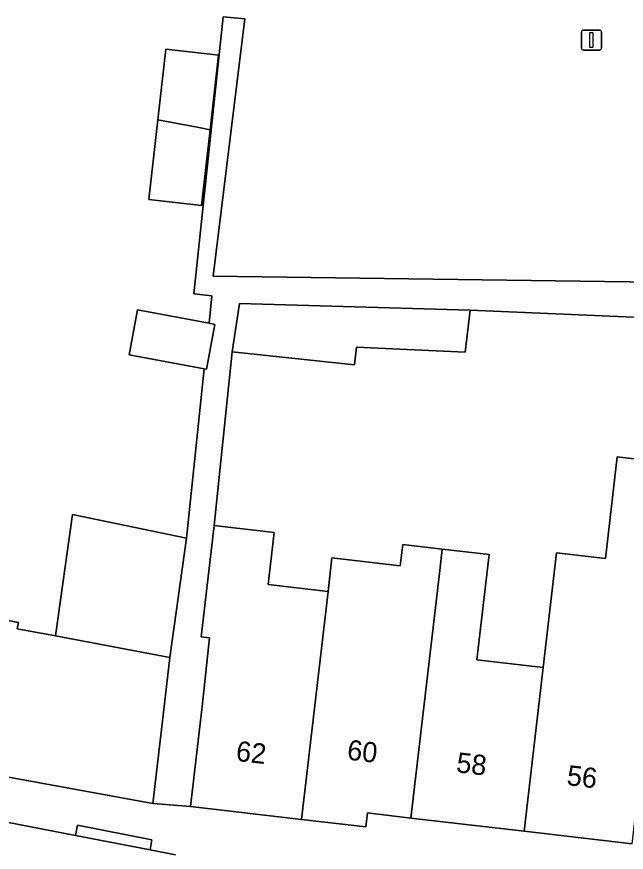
# Model space of a CAD drawing. Extents: x 161692 to 162379, y 380760 to 381678.
# Drawn here: x 161837.95 to 161868.24, y 381413.37 to 381454.91 of the extents above; entities that cross this region are included whole.
import ezdxf

# ---------------------------------------------------------------- set-up
doc = ezdxf.new("R2010")
doc.units = 0
for name, color, linetype in [('IMGEO_Erf', 7, 'Continuous'), ('IMGEO_Lichtmast', 7, 'Continuous'), ('IMGEO_Pand', 7, 'Continuous'), ('IMGEO_Pand_nummerreeks', 7, 'Continuous'), ('IMGEO_Parkeervlak_open', 7, 'Continuous'), ('IMGEO_Voetpad_open', 7, 'Continuous')]:
    doc.layers.add(name, color=color, linetype=linetype)

msp = doc.modelspace()

# ---------------------------------------------------------------- linework, layer by layer
at = {"layer": 'IMGEO_Erf'}
for points in [[(161830.825, 381426.148), (161838.032, 381424.797), (161837.972, 381424.477), (161839.87, 381424.122), (161840.715, 381430.163), (161846.385, 381428.979), (161847.271, 381437.405), (161843.538, 381438.104), (161843.955, 381440.332), (161847.508, 381439.667), (161847.652, 381441.03), (161846.759, 381441.123), (161848.207, 381454.905), (161849.282, 381454.799), (161847.706, 381442.007), (161879.319, 381441.58)], [(161869.733, 381439.924), (161860.477, 381440.31), (161860.235, 381438.231), (161854.831, 381438.47), (161854.73, 381437.603), (161848.664, 381438.246), (161847.76, 381429.611), (161848.171, 381429.561), (161850.748, 381429.262), (161850.448, 381426.68), (161853.419, 381426.335), (161853.613, 381428.004), (161857.012, 381427.61), (161857.135, 381428.67), (161859.097, 381428.442), (161861.422, 381428.172), (161860.813, 381422.939), (161864.104, 381422.556), (161864.766, 381428.252), (161867.205, 381427.969), (161867.793, 381433.025), (161870.722, 381432.685)]]:
    msp.add_lwpolyline(points, dxfattribs=at)
msp.add_lwpolyline([(161847.562, 381449.285), (161847.137, 381445.519), (161844.522, 381445.815), (161844.969, 381449.771), (161845.367, 381453.286), (161847.416, 381453.055), (161847.982, 381452.992)], close=True, dxfattribs=at)
at = {"layer": 'IMGEO_Lichtmast'}
for p, q in [((161866.113, 381454.243), (161866.903, 381454.243)), ((161866.903, 381454.243), (161866.113, 381454.243)), ((161866.013, 381453.343), (161866.013, 381454.143)), ((161866.013, 381454.143), (161866.013, 381453.343)), ((161867.003, 381454.143), (161867.003, 381453.343)), ((161867.003, 381453.343), (161867.003, 381454.143)), ((161866.903, 381453.243), (161866.113, 381453.243)), ((161866.113, 381453.243), (161866.903, 381453.243))]:
    msp.add_line(p, q, dxfattribs=at)
msp.add_lwpolyline([(161866.433, 381454.118), (161866.583, 381454.118), (161866.583, 381453.368), (161866.433, 381453.368), (161866.433, 381454.118)], dxfattribs=at)
for centre, start, end in [((161866.113, 381454.143), 90, 180), ((161866.113, 381454.143), 90, 180), ((161866.903, 381454.143), 0, 90), ((161866.903, 381454.143), 360, 90), ((161866.113, 381453.343), 180, 270), ((161866.113, 381453.343), 180, 270), ((161866.903, 381453.343), 270, 0), ((161866.903, 381453.343), 270, 0)]:
    msp.add_arc(centre, 0.1, start, end, dxfattribs=at)
at = {"layer": 'IMGEO_Pand'}
for points in [[(161844.969, 381449.771), (161846.646, 381449.457), (161847.001, 381449.39), (161847.562, 381449.285), (161847.982, 381452.992), (161847.416, 381453.055), (161845.367, 381453.286)], [(161847.562, 381449.285), (161847.001, 381449.39), (161846.646, 381449.457), (161844.969, 381449.771), (161844.522, 381445.815), (161847.137, 381445.519)], [(161849.023, 381440.655), (161848.664, 381438.246), (161854.73, 381437.603), (161854.831, 381438.47), (161860.235, 381438.231), (161860.477, 381440.31)], [(161847.8, 381439.612), (161847.508, 381439.667), (161843.955, 381440.332), (161843.538, 381438.104), (161847.271, 381437.405), (161847.383, 381437.384)], [(161869.807, 381424.816), (161870.722, 381432.685), (161867.793, 381433.025), (161867.205, 381427.969), (161864.766, 381428.252), (161864.104, 381422.556), (161863.158, 381414.417), (161868.525, 381413.793), (161869.472, 381421.933)], [(161839.87, 381424.122), (161845.561, 381423.056), (161846.385, 381428.979), (161840.715, 381430.163)], [(161853.419, 381426.335), (161850.448, 381426.68), (161850.748, 381429.262), (161848.171, 381429.561), (161847.76, 381429.611), (161847.112, 381424.07), (161847.53, 381424.021), (161847.16, 381420.607), (161846.583, 381415.64), (161852.101, 381414.999)], [(161845.561, 381423.056), (161839.87, 381424.122), (161837.972, 381424.477), (161838.032, 381424.797), (161830.825, 381426.148), (161817.545, 381428.637), (161816.537, 381423.295), (161816.847, 381423.228), (161817.506, 381422.296), (161817.439, 381421.959), (161820.332, 381421.427), (161820.124, 381420.288), (161844.717, 381415.786), (161845.294, 381420.753)], [(161858.973, 381427.382), (161859.097, 381428.442), (161857.135, 381428.67), (161857.012, 381427.61), (161853.613, 381428.004), (161853.419, 381426.335), (161852.101, 381414.999), (161855.298, 381414.628), (161855.379, 381415.32), (161857.542, 381415.069)], [(161863.158, 381414.417), (161864.104, 381422.556), (161860.813, 381422.939), (161861.422, 381428.172), (161859.097, 381428.442), (161858.973, 381427.382), (161857.542, 381415.069)]]:
    msp.add_lwpolyline(points, close=True, dxfattribs=at)
at = {"layer": 'IMGEO_Parkeervlak_open'}
msp.add_lwpolyline([(161845.833, 381413.244), (161844.576, 381413.488), (161840.875, 381414.205), (161835.737, 381415.201), (161817.204, 381418.777), (161816.017, 381419.015)], dxfattribs=at)
at = {"layer": 'IMGEO_Voetpad_open'}
for points in [[(161879.319, 381441.58), (161847.706, 381442.007), (161849.282, 381454.799), (161848.207, 381454.905), (161846.759, 381441.123), (161847.652, 381441.03), (161847.508, 381439.667), (161847.8, 381439.612), (161847.383, 381437.384), (161847.271, 381437.405), (161846.385, 381428.979), (161845.561, 381423.056), (161845.294, 381420.753), (161844.717, 381415.786), (161846.583, 381415.64), (161847.16, 381420.607), (161847.53, 381424.021), (161847.112, 381424.07), (161847.76, 381429.611), (161848.664, 381438.246), (161849.023, 381440.655), (161860.477, 381440.31), (161869.733, 381439.924)], [(161868.525, 381413.793), (161863.158, 381414.417), (161857.542, 381415.069), (161855.379, 381415.32), (161855.298, 381414.628), (161852.101, 381414.999), (161846.583, 381415.64), (161844.717, 381415.786), (161820.124, 381420.288)], [(161816.017, 381419.015), (161817.204, 381418.777), (161835.737, 381415.201), (161840.875, 381414.205), (161840.974, 381414.708), (161844.673, 381413.982), (161844.576, 381413.488), (161845.833, 381413.244)]]:
    msp.add_lwpolyline(points, dxfattribs=at)
msp.add_lwpolyline([(161844.576, 381413.488), (161844.673, 381413.982), (161840.974, 381414.708), (161840.875, 381414.205)], close=True, dxfattribs=at)

# ---------------------------------------------------------------- texts
at = {"layer": 'IMGEO_Pand_nummerreeks'}
for s, rotation, p in [('62', 353.3764, (161848.809, 381417.918)), ('60', 353.3766, (161854.334, 381417.978)), ('58', 353.3752, (161859.76, 381417.349)), ('56', 353.3766, (161865.25, 381416.711))]:
    msp.add_text(s, height=1, rotation=rotation, dxfattribs=at).set_placement(p)

doc.saveas('drawing.dxf')
